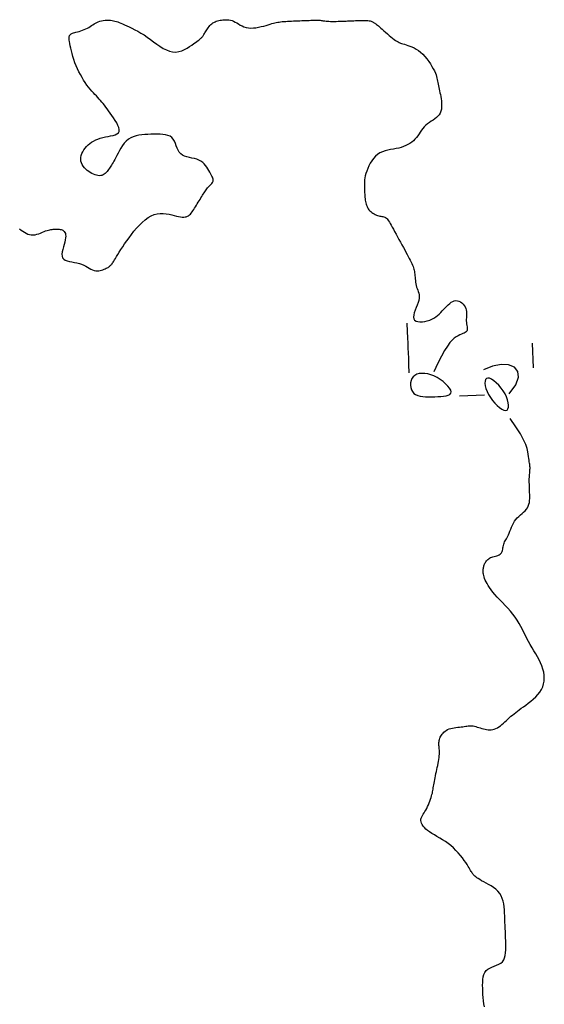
# Model space of a CAD drawing. Header units: millimetres. Extents: x 32690613 to 32693367, y 5343692 to 5344708.
# Tile 750 of 1009: x 32693034 to 32693055, y 5344058 to 5344098. Entities that reach past the tile are written whole.
import ezdxf

# ---------------------------------------------------------------- set-up
doc = ezdxf.new("R2010")
doc.units = ezdxf.units.MM
doc.header["$LTSCALE"] = 20
doc.layers.add('02-DGM_HL_492.50', color=92, linetype='Continuous')

msp = doc.modelspace()

# ---------------------------------------------------------------- linework, layer by layer
at = {"layer": '02-DGM_HL_492.50', "elevation": 492.5, "flags": 128}
for points in [[(32693033.621, 5344089.171), (32693033.686, 5344089.127), (32693033.751, 5344089.082), (32693033.818, 5344089.039), (32693033.885, 5344088.999), (32693033.954, 5344088.966), (32693034.024, 5344088.942), (32693034.096, 5344088.928), (32693034.171, 5344088.927), (32693034.246, 5344088.936), (32693034.322, 5344088.954), (32693034.397, 5344088.978), (32693034.47, 5344089.006), (32693034.542, 5344089.035), (32693034.61, 5344089.064), (32693034.674, 5344089.089), (32693034.733, 5344089.11), (32693034.788, 5344089.126), (32693034.839, 5344089.138), (32693034.887, 5344089.146), (32693034.933, 5344089.152), (32693034.976, 5344089.156), (32693035.019, 5344089.158), (32693035.06, 5344089.16), (32693035.102, 5344089.162), (32693035.143, 5344089.163), (32693035.184, 5344089.162), (32693035.224, 5344089.16), (32693035.262, 5344089.154), (32693035.299, 5344089.146), (32693035.335, 5344089.134), (32693035.368, 5344089.117), (32693035.398, 5344089.094), (32693035.426, 5344089.066), (32693035.449, 5344089.031), (32693035.467, 5344088.988), (32693035.478, 5344088.938), (32693035.483, 5344088.879), (32693035.479, 5344088.81), (32693035.466, 5344088.731), (32693035.444, 5344088.642), (32693035.417, 5344088.546), (32693035.387, 5344088.446), (32693035.36, 5344088.345), (32693035.339, 5344088.247), (32693035.328, 5344088.155), (32693035.333, 5344088.073), (32693035.356, 5344088.004), (32693035.4, 5344087.951), (32693035.464, 5344087.911), (32693035.542, 5344087.881), (32693035.632, 5344087.859), (32693035.73, 5344087.84), (32693035.832, 5344087.823), (32693035.934, 5344087.804), (32693036.032, 5344087.78), (32693036.123, 5344087.749), (32693036.208, 5344087.712), (32693036.287, 5344087.672), (32693036.361, 5344087.63), (32693036.431, 5344087.589), (32693036.498, 5344087.552), (32693036.563, 5344087.521), (32693036.626, 5344087.498), (32693036.689, 5344087.484), (32693036.751, 5344087.48), (32693036.812, 5344087.483), (32693036.871, 5344087.493), (32693036.927, 5344087.507), (32693036.98, 5344087.525), (32693037.029, 5344087.545), (32693037.074, 5344087.565), (32693037.115, 5344087.585), (32693037.151, 5344087.605), (32693037.184, 5344087.624), (32693037.214, 5344087.644), (32693037.24, 5344087.663), (32693037.264, 5344087.683), (32693037.286, 5344087.703), (32693037.307, 5344087.725), (32693037.327, 5344087.747), (32693037.346, 5344087.772), (32693037.367, 5344087.801), (32693037.39, 5344087.835), (32693037.417, 5344087.876), (32693037.448, 5344087.926), (32693037.484, 5344087.985), (32693037.528, 5344088.056), (32693037.578, 5344088.139), (32693037.637, 5344088.233), (32693037.702, 5344088.337), (32693037.775, 5344088.449), (32693037.854, 5344088.567), (32693037.939, 5344088.691), (32693038.03, 5344088.818), (32693038.127, 5344088.946), (32693038.228, 5344089.075), (32693038.335, 5344089.201), (32693038.445, 5344089.322), (32693038.559, 5344089.434), (32693038.676, 5344089.536), (32693038.796, 5344089.625), (32693038.917, 5344089.697), (32693039.04, 5344089.749), (32693039.164, 5344089.781), (32693039.287, 5344089.795), (32693039.409, 5344089.794), (32693039.527, 5344089.781), (32693039.641, 5344089.76), (32693039.749, 5344089.735), (32693039.851, 5344089.708), (32693039.944, 5344089.685), (32693040.027, 5344089.666), (32693040.102, 5344089.653), (32693040.17, 5344089.646), (32693040.23, 5344089.646), (32693040.284, 5344089.651), (32693040.334, 5344089.662), (32693040.379, 5344089.68), (32693040.421, 5344089.703), (32693040.461, 5344089.733), (32693040.498, 5344089.768), (32693040.534, 5344089.808), (32693040.569, 5344089.853), (32693040.604, 5344089.901), (32693040.638, 5344089.953), (32693040.672, 5344090.008), (32693040.707, 5344090.065), (32693040.743, 5344090.123), (32693040.779, 5344090.182), (32693040.816, 5344090.242), (32693040.852, 5344090.302), (32693040.888, 5344090.361), (32693040.923, 5344090.418), (32693040.957, 5344090.473), (32693040.989, 5344090.526), (32693041.02, 5344090.576), (32693041.049, 5344090.622), (32693041.077, 5344090.666), (32693041.104, 5344090.708), (32693041.131, 5344090.747), (32693041.158, 5344090.784), (32693041.186, 5344090.819), (32693041.216, 5344090.852), (32693041.246, 5344090.884), (32693041.277, 5344090.914), (32693041.308, 5344090.944), (32693041.337, 5344090.974), (32693041.363, 5344091.004), (32693041.384, 5344091.034), (32693041.401, 5344091.066), (32693041.412, 5344091.099), (32693041.415, 5344091.133), (32693041.412, 5344091.17), (32693041.402, 5344091.209), (32693041.387, 5344091.252), (32693041.367, 5344091.298), (32693041.342, 5344091.348), (32693041.313, 5344091.402), (32693041.281, 5344091.46), (32693041.246, 5344091.524), (32693041.207, 5344091.59), (32693041.163, 5344091.658), (32693041.114, 5344091.725), (32693041.059, 5344091.789), (32693040.996, 5344091.848), (32693040.925, 5344091.9), (32693040.845, 5344091.944), (32693040.756, 5344091.977), (32693040.659, 5344092.003), (32693040.559, 5344092.025), (32693040.459, 5344092.047), (32693040.361, 5344092.071), (32693040.268, 5344092.101), (32693040.184, 5344092.141), (32693040.112, 5344092.193), (32693040.054, 5344092.261), (32693040.008, 5344092.34), (32693039.968, 5344092.428), (32693039.933, 5344092.52), (32693039.897, 5344092.611), (32693039.858, 5344092.699), (32693039.811, 5344092.779), (32693039.753, 5344092.846), (32693039.681, 5344092.898), (32693039.596, 5344092.936), (32693039.5, 5344092.962), (32693039.394, 5344092.978), (32693039.28, 5344092.986), (32693039.161, 5344092.987), (32693039.039, 5344092.985), (32693038.914, 5344092.98), (32693038.789, 5344092.975), (32693038.666, 5344092.968), (32693038.544, 5344092.957), (32693038.426, 5344092.94), (32693038.312, 5344092.916), (32693038.203, 5344092.882), (32693038.1, 5344092.837), (32693038.005, 5344092.778), (32693037.918, 5344092.705), (32693037.838, 5344092.619), (32693037.766, 5344092.526), (32693037.701, 5344092.426), (32693037.642, 5344092.325), (32693037.589, 5344092.226), (32693037.541, 5344092.13), (32693037.497, 5344092.043), (32693037.458, 5344091.967), (32693037.421, 5344091.9), (32693037.388, 5344091.841), (32693037.357, 5344091.789), (32693037.327, 5344091.741), (32693037.298, 5344091.697), (32693037.269, 5344091.655), (32693037.24, 5344091.612), (32693037.21, 5344091.569), (32693037.178, 5344091.525), (32693037.145, 5344091.482), (32693037.11, 5344091.442), (32693037.072, 5344091.405), (32693037.032, 5344091.372), (32693036.988, 5344091.346), (32693036.941, 5344091.327), (32693036.891, 5344091.315), (32693036.838, 5344091.312), (32693036.781, 5344091.317), (32693036.722, 5344091.328), (32693036.662, 5344091.347), (32693036.6, 5344091.372), (32693036.536, 5344091.403), (32693036.472, 5344091.439), (32693036.409, 5344091.481), (32693036.346, 5344091.528), (32693036.287, 5344091.579), (32693036.232, 5344091.635), (32693036.184, 5344091.695), (32693036.143, 5344091.759), (32693036.113, 5344091.826), (32693036.093, 5344091.897), (32693036.086, 5344091.971), (32693036.091, 5344092.047), (32693036.107, 5344092.124), (32693036.133, 5344092.201), (32693036.169, 5344092.277), (32693036.212, 5344092.351), (32693036.263, 5344092.422), (32693036.32, 5344092.49), (32693036.383, 5344092.552), (32693036.451, 5344092.609), (32693036.525, 5344092.662), (32693036.603, 5344092.709), (32693036.688, 5344092.752), (32693036.778, 5344092.789), (32693036.873, 5344092.821), (32693036.973, 5344092.849), (32693037.079, 5344092.872), (32693037.185, 5344092.892), (32693037.289, 5344092.912), (32693037.387, 5344092.934), (32693037.474, 5344092.962), (32693037.546, 5344092.996), (32693037.6, 5344093.04), (32693037.631, 5344093.097), (32693037.637, 5344093.167), (32693037.62, 5344093.249), (32693037.584, 5344093.34), (32693037.534, 5344093.437), (32693037.473, 5344093.538), (32693037.406, 5344093.639), (32693037.337, 5344093.739), (32693037.268, 5344093.833), (32693037.205, 5344093.921), (32693037.146, 5344094.002), (32693037.09, 5344094.077), (32693037.037, 5344094.147), (32693036.986, 5344094.214), (32693036.934, 5344094.278), (32693036.883, 5344094.339), (32693036.829, 5344094.4), (32693036.774, 5344094.46), (32693036.716, 5344094.522), (32693036.655, 5344094.585), (32693036.594, 5344094.651), (32693036.53, 5344094.721), (32693036.466, 5344094.796), (32693036.401, 5344094.877), (32693036.335, 5344094.964), (32693036.269, 5344095.059), (32693036.203, 5344095.161), (32693036.138, 5344095.269), (32693036.075, 5344095.382), (32693036.015, 5344095.498), (32693035.957, 5344095.618), (32693035.904, 5344095.74), (32693035.855, 5344095.863), (32693035.811, 5344095.986), (32693035.772, 5344096.108), (32693035.738, 5344096.226), (32693035.708, 5344096.339), (32693035.684, 5344096.446), (32693035.663, 5344096.544), (32693035.647, 5344096.633), (32693035.634, 5344096.709), (32693035.625, 5344096.773), (32693035.62, 5344096.824), (32693035.618, 5344096.865), (32693035.619, 5344096.898), (32693035.622, 5344096.923), (32693035.628, 5344096.943), (32693035.635, 5344096.959), (32693035.645, 5344096.972), (32693035.655, 5344096.985), (32693035.668, 5344096.997), (32693035.684, 5344097.009), (32693035.704, 5344097.021), (32693035.729, 5344097.033), (32693035.76, 5344097.045), (32693035.797, 5344097.059), (32693035.842, 5344097.073), (32693035.895, 5344097.089), (32693035.955, 5344097.106), (32693036.019, 5344097.124), (32693036.087, 5344097.145), (32693036.156, 5344097.168), (32693036.226, 5344097.193), (32693036.293, 5344097.22), (32693036.357, 5344097.25), (32693036.415, 5344097.283), (32693036.47, 5344097.318), (32693036.523, 5344097.354), (32693036.574, 5344097.389), (32693036.625, 5344097.424), (32693036.677, 5344097.457), (32693036.732, 5344097.486), (32693036.791, 5344097.512), (32693036.855, 5344097.533), (32693036.923, 5344097.549), (32693036.994, 5344097.56), (32693037.067, 5344097.568), (32693037.14, 5344097.571), (32693037.211, 5344097.571), (32693037.28, 5344097.568), (32693037.345, 5344097.561), (32693037.406, 5344097.552), (32693037.463, 5344097.539), (32693037.52, 5344097.524), (32693037.577, 5344097.504), (32693037.637, 5344097.481), (32693037.701, 5344097.454), (32693037.772, 5344097.423), (32693037.852, 5344097.387), (32693037.942, 5344097.346), (32693038.042, 5344097.3), (32693038.149, 5344097.248), (32693038.263, 5344097.191), (32693038.383, 5344097.127), (32693038.506, 5344097.056), (32693038.633, 5344096.979), (32693038.761, 5344096.894), (32693038.89, 5344096.802), (32693039.019, 5344096.706), (32693039.148, 5344096.611), (32693039.276, 5344096.521), (32693039.404, 5344096.44), (32693039.532, 5344096.373), (32693039.659, 5344096.323), (32693039.785, 5344096.295), (32693039.91, 5344096.291), (32693040.033, 5344096.309), (32693040.152, 5344096.344), (32693040.265, 5344096.393), (32693040.372, 5344096.449), (32693040.471, 5344096.511), (32693040.561, 5344096.572), (32693040.64, 5344096.628), (32693040.707, 5344096.677), (32693040.763, 5344096.718), (32693040.81, 5344096.753), (32693040.849, 5344096.782), (32693040.881, 5344096.808), (32693040.909, 5344096.831), (32693040.932, 5344096.853), (32693040.953, 5344096.874), (32693040.972, 5344096.896), (32693040.991, 5344096.92), (32693041.009, 5344096.945), (32693041.028, 5344096.971), (32693041.047, 5344097), (32693041.067, 5344097.032), (32693041.088, 5344097.066), (32693041.11, 5344097.102), (32693041.135, 5344097.142), (32693041.161, 5344097.184), (32693041.19, 5344097.228), (32693041.221, 5344097.271), (32693041.253, 5344097.314), (32693041.288, 5344097.356), (32693041.325, 5344097.394), (32693041.365, 5344097.429), (32693041.406, 5344097.46), (32693041.45, 5344097.486), (32693041.496, 5344097.509), (32693041.543, 5344097.528), (32693041.593, 5344097.544), (32693041.645, 5344097.558), (32693041.698, 5344097.569), (32693041.753, 5344097.578), (32693041.81, 5344097.585), (32693041.868, 5344097.591), (32693041.928, 5344097.593), (32693041.989, 5344097.591), (32693042.05, 5344097.585), (32693042.112, 5344097.573), (32693042.176, 5344097.555), (32693042.239, 5344097.53), (32693042.303, 5344097.498), (32693042.368, 5344097.46), (32693042.435, 5344097.42), (32693042.506, 5344097.379), (32693042.58, 5344097.34), (32693042.658, 5344097.306), (32693042.743, 5344097.279), (32693042.833, 5344097.261), (32693042.931, 5344097.255), (32693043.034, 5344097.259), (32693043.139, 5344097.271), (32693043.246, 5344097.29), (32693043.351, 5344097.313), (32693043.452, 5344097.338), (32693043.547, 5344097.365), (32693043.634, 5344097.39), (32693043.712, 5344097.413), (32693043.781, 5344097.433), (32693043.844, 5344097.45), (32693043.903, 5344097.465), (32693043.958, 5344097.478), (32693044.014, 5344097.489), (32693044.07, 5344097.499), (32693044.13, 5344097.507), (32693044.195, 5344097.514), (32693044.264, 5344097.52), (32693044.338, 5344097.525), (32693044.414, 5344097.53), (32693044.494, 5344097.534), (32693044.575, 5344097.538), (32693044.657, 5344097.541), (32693044.74, 5344097.544), (32693044.824, 5344097.548), (32693044.906, 5344097.551), (32693044.987, 5344097.554), (32693045.067, 5344097.557), (32693045.143, 5344097.56), (32693045.217, 5344097.563), (32693045.286, 5344097.566), (32693045.351, 5344097.568), (32693045.411, 5344097.571), (32693045.466, 5344097.573), (32693045.517, 5344097.574), (32693045.564, 5344097.575), (32693045.609, 5344097.575), (32693045.65, 5344097.574), (32693045.689, 5344097.572), (32693045.726, 5344097.569), (32693045.762, 5344097.565), (32693045.799, 5344097.559), (32693045.836, 5344097.553), (32693045.875, 5344097.547), (32693045.917, 5344097.541), (32693045.964, 5344097.535), (32693046.016, 5344097.531), (32693046.075, 5344097.527), (32693046.142, 5344097.525), (32693046.214, 5344097.525), (32693046.29, 5344097.525), (32693046.367, 5344097.526), (32693046.445, 5344097.528), (32693046.521, 5344097.531), (32693046.593, 5344097.533), (32693046.659, 5344097.536), (32693046.718, 5344097.538), (32693046.771, 5344097.54), (32693046.82, 5344097.542), (32693046.867, 5344097.544), (32693046.914, 5344097.546), (32693046.963, 5344097.548), (32693047.016, 5344097.55), (32693047.075, 5344097.552), (32693047.141, 5344097.555), (32693047.213, 5344097.557), (32693047.288, 5344097.56), (32693047.364, 5344097.561), (32693047.44, 5344097.562), (32693047.513, 5344097.562), (32693047.581, 5344097.56), (32693047.641, 5344097.557), (32693047.692, 5344097.551), (32693047.736, 5344097.544), (32693047.772, 5344097.535), (32693047.803, 5344097.524), (32693047.83, 5344097.512), (32693047.853, 5344097.5), (32693047.875, 5344097.486), (32693047.896, 5344097.471), (32693047.918, 5344097.456), (32693047.942, 5344097.439), (32693047.968, 5344097.42), (32693047.998, 5344097.398), (32693048.031, 5344097.371), (32693048.07, 5344097.34), (32693048.115, 5344097.302), (32693048.167, 5344097.257), (32693048.226, 5344097.205), (32693048.291, 5344097.147), (32693048.36, 5344097.086), (32693048.431, 5344097.023), (32693048.503, 5344096.96), (32693048.574, 5344096.9), (32693048.641, 5344096.845), (32693048.703, 5344096.796), (32693048.759, 5344096.755), (32693048.81, 5344096.722), (32693048.858, 5344096.696), (32693048.904, 5344096.673), (32693048.951, 5344096.654), (32693049.001, 5344096.637), (32693049.054, 5344096.621), (32693049.114, 5344096.603), (32693049.181, 5344096.584), (32693049.254, 5344096.56), (32693049.334, 5344096.533), (32693049.417, 5344096.499), (32693049.503, 5344096.458), (32693049.592, 5344096.409), (32693049.68, 5344096.351), (32693049.769, 5344096.281), (32693049.855, 5344096.201), (32693049.938, 5344096.112), (32693050.018, 5344096.016), (32693050.092, 5344095.916), (32693050.161, 5344095.814), (32693050.223, 5344095.714), (32693050.278, 5344095.618), (32693050.323, 5344095.528), (32693050.36, 5344095.446), (32693050.388, 5344095.372), (32693050.409, 5344095.303), (32693050.425, 5344095.24), (32693050.438, 5344095.179), (32693050.448, 5344095.12), (32693050.458, 5344095.06), (32693050.469, 5344095), (32693050.482, 5344094.936), (32693050.497, 5344094.869), (32693050.513, 5344094.8), (32693050.53, 5344094.728), (32693050.547, 5344094.653), (32693050.563, 5344094.575), (32693050.578, 5344094.495), (32693050.592, 5344094.412), (32693050.603, 5344094.327), (32693050.611, 5344094.241), (32693050.614, 5344094.155), (32693050.612, 5344094.07), (32693050.602, 5344093.988), (32693050.584, 5344093.909), (32693050.556, 5344093.835), (32693050.517, 5344093.767), (32693050.467, 5344093.706), (32693050.408, 5344093.651), (32693050.341, 5344093.6), (32693050.269, 5344093.551), (32693050.194, 5344093.502), (32693050.119, 5344093.453), (32693050.046, 5344093.4), (32693049.978, 5344093.343), (32693049.916, 5344093.28), (32693049.858, 5344093.213), (32693049.805, 5344093.142), (32693049.754, 5344093.068), (32693049.704, 5344092.995), (32693049.652, 5344092.922), (32693049.599, 5344092.851), (32693049.541, 5344092.784), (32693049.478, 5344092.721), (32693049.41, 5344092.664), (32693049.337, 5344092.612), (32693049.258, 5344092.564), (32693049.173, 5344092.522), (32693049.084, 5344092.485), (32693048.988, 5344092.452), (32693048.888, 5344092.425), (32693048.782, 5344092.402), (32693048.673, 5344092.382), (32693048.561, 5344092.361), (32693048.45, 5344092.338), (32693048.34, 5344092.31), (32693048.233, 5344092.274), (32693048.131, 5344092.228), (32693048.036, 5344092.169), (32693047.949, 5344092.096), (32693047.87, 5344092.01), (32693047.8, 5344091.915), (32693047.737, 5344091.813), (32693047.683, 5344091.708), (32693047.636, 5344091.602), (32693047.597, 5344091.499), (32693047.566, 5344091.4), (32693047.542, 5344091.309), (32693047.524, 5344091.225), (32693047.513, 5344091.147), (32693047.505, 5344091.075), (32693047.502, 5344091.006), (32693047.502, 5344090.94), (32693047.503, 5344090.877), (32693047.505, 5344090.814), (32693047.508, 5344090.752), (32693047.51, 5344090.689), (32693047.513, 5344090.628), (32693047.517, 5344090.566), (32693047.521, 5344090.506), (32693047.527, 5344090.447), (32693047.533, 5344090.388), (32693047.541, 5344090.332), (32693047.55, 5344090.277), (32693047.561, 5344090.223), (32693047.575, 5344090.171), (32693047.591, 5344090.122), (32693047.61, 5344090.074), (32693047.632, 5344090.028), (32693047.659, 5344089.984), (32693047.689, 5344089.943), (32693047.724, 5344089.903), (32693047.763, 5344089.867), (32693047.805, 5344089.833), (32693047.85, 5344089.802), (32693047.896, 5344089.774), (32693047.943, 5344089.749), (32693047.991, 5344089.729), (32693048.038, 5344089.712), (32693048.083, 5344089.699), (32693048.128, 5344089.689), (32693048.171, 5344089.68), (32693048.212, 5344089.673), (32693048.252, 5344089.664), (32693048.289, 5344089.654), (32693048.325, 5344089.641), (32693048.358, 5344089.624), (32693048.389, 5344089.602), (32693048.419, 5344089.574), (32693048.448, 5344089.539), (32693048.478, 5344089.497), (32693048.509, 5344089.447), (32693048.543, 5344089.389), (32693048.581, 5344089.322), (32693048.623, 5344089.245), (32693048.67, 5344089.159), (32693048.722, 5344089.064), (32693048.778, 5344088.963), (32693048.836, 5344088.857), (32693048.896, 5344088.749), (32693048.955, 5344088.641), (32693049.014, 5344088.533), (32693049.072, 5344088.429), (32693049.126, 5344088.329), (32693049.178, 5344088.235), (32693049.227, 5344088.146), (32693049.272, 5344088.061), (32693049.313, 5344087.982), (32693049.351, 5344087.908), (32693049.385, 5344087.839), (32693049.414, 5344087.775), (32693049.44, 5344087.716), (32693049.461, 5344087.661), (32693049.479, 5344087.608), (32693049.494, 5344087.557), (32693049.506, 5344087.507), (32693049.516, 5344087.455), (32693049.524, 5344087.402), (32693049.531, 5344087.346), (32693049.537, 5344087.286), (32693049.543, 5344087.223), (32693049.549, 5344087.157), (32693049.556, 5344087.09), (32693049.565, 5344087.022), (32693049.576, 5344086.955), (32693049.59, 5344086.89), (32693049.607, 5344086.826), (32693049.628, 5344086.766), (32693049.65, 5344086.707), (32693049.672, 5344086.648), (32693049.691, 5344086.588), (32693049.705, 5344086.524), (32693049.712, 5344086.455), (32693049.709, 5344086.38), (32693049.694, 5344086.296), (32693049.667, 5344086.203), (32693049.629, 5344086.104), (32693049.588, 5344086.001), (32693049.547, 5344085.898), (32693049.512, 5344085.799), (32693049.488, 5344085.706), (32693049.479, 5344085.624), (32693049.49, 5344085.554), (32693049.525, 5344085.501), (32693049.582, 5344085.463), (32693049.655, 5344085.439), (32693049.742, 5344085.428), (32693049.837, 5344085.43), (32693049.936, 5344085.443), (32693050.036, 5344085.465), (32693050.132, 5344085.496), (32693050.22, 5344085.534), (32693050.302, 5344085.579), (32693050.377, 5344085.63), (32693050.447, 5344085.685), (32693050.514, 5344085.744), (32693050.577, 5344085.806), (32693050.638, 5344085.87), (32693050.698, 5344085.935), (32693050.758, 5344085.999), (32693050.818, 5344086.062), (32693050.879, 5344086.121), (32693050.939, 5344086.174), (32693051, 5344086.219), (32693051.061, 5344086.254), (32693051.123, 5344086.278), (32693051.185, 5344086.288), (32693051.247, 5344086.282), (32693051.309, 5344086.264), (32693051.369, 5344086.233), (32693051.425, 5344086.193), (32693051.476, 5344086.144), (32693051.521, 5344086.09), (32693051.558, 5344086.031), (32693051.586, 5344085.97), (32693051.605, 5344085.908), (32693051.615, 5344085.846), (32693051.618, 5344085.783), (32693051.617, 5344085.721), (32693051.613, 5344085.658), (32693051.609, 5344085.595), (32693051.606, 5344085.533), (32693051.606, 5344085.47), (32693051.611, 5344085.408), (32693051.619, 5344085.347), (32693051.628, 5344085.288), (32693051.636, 5344085.231), (32693051.642, 5344085.179), (32693051.643, 5344085.131), (32693051.637, 5344085.089), (32693051.622, 5344085.054), (32693051.597, 5344085.025), (32693051.563, 5344085.001), (32693051.519, 5344084.98), (32693051.468, 5344084.959), (32693051.409, 5344084.936), (32693051.344, 5344084.908), (32693051.274, 5344084.873), (32693051.2, 5344084.829), (32693051.122, 5344084.772), (32693051.038, 5344084.695), (32693050.946, 5344084.592), (32693050.845, 5344084.455), (32693050.731, 5344084.276), (32693050.603, 5344084.049), (32693050.459, 5344083.765), (32693050.296, 5344083.417)], [(32693049.219, 5344085.377), (32693049.232, 5344085.045), (32693049.242, 5344084.783), (32693049.25, 5344084.569), (32693049.258, 5344084.377), (32693049.265, 5344084.186), (32693049.274, 5344083.972), (32693049.284, 5344083.71), (32693049.297, 5344083.378)], [(32693054.254, 5344084.573), (32693054.293, 5344083.573)], [(32693053.333, 5344082.535), (32693053.604, 5344082.897), (32693053.714, 5344083.199), (32693053.685, 5344083.437), (32693053.541, 5344083.607), (32693053.307, 5344083.702), (32693053.005, 5344083.719), (32693052.66, 5344083.651), (32693052.295, 5344083.495)], [(32693051.334, 5344082.457), (32693052.334, 5344082.496)], [(32693052.336, 5344057.852), (32693052.312, 5344057.977), (32693052.295, 5344058.101), (32693052.284, 5344058.226), (32693052.277, 5344058.351), (32693052.271, 5344058.475), (32693052.267, 5344058.6), (32693052.264, 5344058.723), (32693052.266, 5344058.842), (32693052.274, 5344058.955), (32693052.289, 5344059.061), (32693052.315, 5344059.157), (32693052.353, 5344059.243), (32693052.405, 5344059.315), (32693052.473, 5344059.373), (32693052.552, 5344059.419), (32693052.64, 5344059.459), (32693052.732, 5344059.494), (32693052.824, 5344059.53), (32693052.912, 5344059.569), (32693052.991, 5344059.616), (32693053.059, 5344059.674), (32693053.111, 5344059.746), (32693053.149, 5344059.831), (32693053.175, 5344059.927), (32693053.19, 5344060.033), (32693053.198, 5344060.147), (32693053.2, 5344060.266), (32693053.197, 5344060.388), (32693053.193, 5344060.513), (32693053.188, 5344060.638), (32693053.183, 5344060.763), (32693053.178, 5344060.888), (32693053.173, 5344061.013), (32693053.168, 5344061.137), (32693053.163, 5344061.262), (32693053.158, 5344061.387), (32693053.154, 5344061.512), (32693053.148, 5344061.637), (32693053.141, 5344061.761), (32693053.13, 5344061.882), (32693053.114, 5344062.001), (32693053.089, 5344062.115), (32693053.055, 5344062.224), (32693053.01, 5344062.326), (32693052.951, 5344062.422), (32693052.878, 5344062.509), (32693052.793, 5344062.588), (32693052.699, 5344062.66), (32693052.601, 5344062.726), (32693052.5, 5344062.786), (32693052.401, 5344062.84), (32693052.308, 5344062.89), (32693052.222, 5344062.935), (32693052.148, 5344062.977), (32693052.085, 5344063.016), (32693052.031, 5344063.053), (32693051.985, 5344063.088), (32693051.947, 5344063.12), (32693051.915, 5344063.152), (32693051.887, 5344063.183), (32693051.864, 5344063.213), (32693051.843, 5344063.244), (32693051.823, 5344063.276), (32693051.803, 5344063.311), (32693051.78, 5344063.351), (32693051.755, 5344063.396), (32693051.724, 5344063.448), (32693051.686, 5344063.509), (32693051.641, 5344063.58), (32693051.587, 5344063.661), (32693051.523, 5344063.752), (32693051.451, 5344063.849), (32693051.371, 5344063.95), (32693051.284, 5344064.052), (32693051.191, 5344064.154), (32693051.091, 5344064.253), (32693050.986, 5344064.346), (32693050.876, 5344064.432), (32693050.763, 5344064.511), (32693050.649, 5344064.584), (32693050.536, 5344064.652), (32693050.426, 5344064.716), (32693050.32, 5344064.778), (32693050.221, 5344064.838), (32693050.13, 5344064.897), (32693050.05, 5344064.956), (32693049.98, 5344065.015), (32693049.92, 5344065.075), (32693049.871, 5344065.133), (32693049.832, 5344065.191), (32693049.804, 5344065.247), (32693049.786, 5344065.302), (32693049.779, 5344065.356), (32693049.782, 5344065.407), (32693049.794, 5344065.456), (32693049.813, 5344065.506), (32693049.839, 5344065.556), (32693049.87, 5344065.608), (32693049.904, 5344065.661), (32693049.94, 5344065.719), (32693049.977, 5344065.78), (32693050.012, 5344065.847), (32693050.047, 5344065.917), (32693050.079, 5344065.99), (32693050.11, 5344066.063), (32693050.139, 5344066.137), (32693050.165, 5344066.21), (32693050.189, 5344066.28), (32693050.209, 5344066.345), (32693050.225, 5344066.406), (32693050.239, 5344066.463), (32693050.251, 5344066.517), (32693050.261, 5344066.57), (32693050.27, 5344066.622), (32693050.279, 5344066.676), (32693050.288, 5344066.733), (32693050.298, 5344066.794), (32693050.31, 5344066.859), (32693050.323, 5344066.929), (32693050.338, 5344067.003), (32693050.353, 5344067.081), (32693050.369, 5344067.161), (32693050.386, 5344067.243), (32693050.404, 5344067.326), (32693050.421, 5344067.41), (32693050.439, 5344067.494), (32693050.456, 5344067.577), (32693050.472, 5344067.659), (32693050.487, 5344067.739), (32693050.5, 5344067.816), (32693050.511, 5344067.89), (32693050.52, 5344067.96), (32693050.525, 5344068.026), (32693050.527, 5344068.086), (32693050.527, 5344068.141), (32693050.524, 5344068.193), (32693050.52, 5344068.241), (32693050.515, 5344068.286), (32693050.511, 5344068.33), (32693050.507, 5344068.372), (32693050.504, 5344068.414), (32693050.504, 5344068.456), (32693050.506, 5344068.497), (32693050.51, 5344068.539), (32693050.517, 5344068.581), (32693050.528, 5344068.623), (32693050.541, 5344068.666), (32693050.559, 5344068.708), (32693050.58, 5344068.751), (32693050.606, 5344068.793), (32693050.635, 5344068.835), (32693050.67, 5344068.876), (32693050.708, 5344068.915), (32693050.752, 5344068.952), (32693050.801, 5344068.986), (32693050.854, 5344069.016), (32693050.913, 5344069.042), (32693050.978, 5344069.062), (32693051.046, 5344069.079), (32693051.117, 5344069.092), (32693051.189, 5344069.103), (32693051.261, 5344069.111), (32693051.333, 5344069.119), (32693051.401, 5344069.125), (32693051.466, 5344069.133), (32693051.526, 5344069.141), (32693051.581, 5344069.149), (32693051.633, 5344069.157), (32693051.684, 5344069.164), (32693051.732, 5344069.168), (32693051.781, 5344069.17), (32693051.83, 5344069.169), (32693051.882, 5344069.163), (32693051.935, 5344069.152), (32693051.992, 5344069.137), (32693052.05, 5344069.12), (32693052.11, 5344069.1), (32693052.171, 5344069.081), (32693052.234, 5344069.061), (32693052.296, 5344069.043), (32693052.359, 5344069.029), (32693052.422, 5344069.017), (32693052.485, 5344069.011), (32693052.548, 5344069.009), (32693052.61, 5344069.012), (32693052.672, 5344069.022), (32693052.734, 5344069.037), (32693052.796, 5344069.06), (32693052.857, 5344069.09), (32693052.919, 5344069.127), (32693052.979, 5344069.171), (32693053.04, 5344069.22), (32693053.1, 5344069.273), (32693053.161, 5344069.329), (32693053.221, 5344069.385), (32693053.282, 5344069.442), (32693053.342, 5344069.498), (32693053.403, 5344069.551), (32693053.464, 5344069.603), (32693053.528, 5344069.654), (32693053.594, 5344069.706), (32693053.665, 5344069.759), (32693053.74, 5344069.814), (32693053.821, 5344069.873), (32693053.909, 5344069.937), (32693054.003, 5344070.006), (32693054.102, 5344070.08), (32693054.203, 5344070.16), (32693054.303, 5344070.244), (32693054.399, 5344070.334), (32693054.487, 5344070.429), (32693054.566, 5344070.528), (32693054.632, 5344070.632), (32693054.683, 5344070.741), (32693054.718, 5344070.854), (32693054.739, 5344070.97), (32693054.746, 5344071.089), (32693054.74, 5344071.209), (32693054.722, 5344071.332), (32693054.692, 5344071.455), (32693054.651, 5344071.578), (32693054.599, 5344071.701), (32693054.539, 5344071.824), (32693054.473, 5344071.947), (32693054.402, 5344072.069), (32693054.329, 5344072.191), (32693054.254, 5344072.313), (32693054.182, 5344072.436), (32693054.112, 5344072.558), (32693054.047, 5344072.681), (32693053.985, 5344072.803), (32693053.925, 5344072.926), (32693053.863, 5344073.049), (32693053.8, 5344073.171), (32693053.731, 5344073.294), (32693053.657, 5344073.416), (32693053.573, 5344073.538), (32693053.48, 5344073.659), (32693053.38, 5344073.779), (32693053.274, 5344073.898), (32693053.165, 5344074.015), (32693053.057, 5344074.129), (32693052.952, 5344074.241), (32693052.851, 5344074.348), (32693052.759, 5344074.451), (32693052.677, 5344074.549), (32693052.605, 5344074.643), (32693052.542, 5344074.732), (32693052.488, 5344074.816), (32693052.442, 5344074.895), (32693052.403, 5344074.969), (32693052.371, 5344075.038), (32693052.345, 5344075.102), (32693052.324, 5344075.161), (32693052.308, 5344075.216), (32693052.297, 5344075.267), (32693052.289, 5344075.314), (32693052.285, 5344075.357), (32693052.284, 5344075.399), (32693052.285, 5344075.438), (32693052.288, 5344075.475), (32693052.293, 5344075.511), (32693052.299, 5344075.546), (32693052.306, 5344075.58), (32693052.316, 5344075.613), (32693052.327, 5344075.646), (32693052.341, 5344075.679), (32693052.357, 5344075.711), (32693052.375, 5344075.743), (32693052.396, 5344075.775), (32693052.42, 5344075.806), (32693052.446, 5344075.837), (32693052.476, 5344075.866), (32693052.509, 5344075.894), (32693052.546, 5344075.919), (32693052.586, 5344075.942), (32693052.631, 5344075.961), (32693052.679, 5344075.977), (32693052.729, 5344075.99), (32693052.781, 5344076.003), (32693052.832, 5344076.016), (32693052.881, 5344076.031), (32693052.926, 5344076.049), (32693052.967, 5344076.072), (32693053.001, 5344076.101), (32693053.027, 5344076.137), (32693053.046, 5344076.179), (32693053.061, 5344076.225), (32693053.072, 5344076.275), (32693053.081, 5344076.327), (32693053.089, 5344076.38), (32693053.099, 5344076.431), (32693053.111, 5344076.48), (32693053.127, 5344076.526), (32693053.146, 5344076.57), (32693053.168, 5344076.612), (32693053.193, 5344076.655), (32693053.219, 5344076.701), (32693053.247, 5344076.749), (32693053.275, 5344076.803), (32693053.304, 5344076.863), (32693053.333, 5344076.93), (32693053.362, 5344077.004), (32693053.393, 5344077.081), (32693053.426, 5344077.161), (32693053.463, 5344077.242), (32693053.503, 5344077.322), (32693053.549, 5344077.4), (32693053.6, 5344077.472), (32693053.658, 5344077.539), (32693053.72, 5344077.601), (32693053.785, 5344077.66), (32693053.85, 5344077.717), (32693053.912, 5344077.772), (32693053.971, 5344077.829), (32693054.024, 5344077.887), (32693054.068, 5344077.949), (32693054.102, 5344078.016), (32693054.127, 5344078.086), (32693054.144, 5344078.16), (32693054.154, 5344078.238), (32693054.159, 5344078.317), (32693054.16, 5344078.399), (32693054.158, 5344078.481), (32693054.155, 5344078.564), (32693054.152, 5344078.647), (32693054.149, 5344078.73), (32693054.146, 5344078.811), (32693054.144, 5344078.89), (32693054.143, 5344078.967), (32693054.142, 5344079.041), (32693054.143, 5344079.11), (32693054.145, 5344079.175), (32693054.149, 5344079.236), (32693054.153, 5344079.291), (32693054.158, 5344079.343), (32693054.163, 5344079.392), (32693054.167, 5344079.437), (32693054.17, 5344079.481), (32693054.172, 5344079.524), (32693054.172, 5344079.566), (32693054.169, 5344079.607), (32693054.164, 5344079.65), (32693054.157, 5344079.696), (32693054.149, 5344079.745), (32693054.14, 5344079.8), (32693054.131, 5344079.861), (32693054.122, 5344079.93), (32693054.113, 5344080.008), (32693054.103, 5344080.097), (32693054.087, 5344080.203), (32693054.054, 5344080.332), (32693053.998, 5344080.49), (32693053.91, 5344080.683), (32693053.782, 5344080.918), (32693053.605, 5344081.2), (32693053.372, 5344081.536)]]:
    msp.add_lwpolyline(points, dxfattribs=at)
for points in [[(32693049.496, 5344082.552), (32693049.568, 5344082.5), (32693049.653, 5344082.462), (32693049.75, 5344082.436), (32693049.856, 5344082.42), (32693049.969, 5344082.413), (32693050.088, 5344082.411), (32693050.211, 5344082.414), (32693050.335, 5344082.418), (32693050.459, 5344082.423), (32693050.58, 5344082.43), (32693050.692, 5344082.441), (32693050.792, 5344082.457), (32693050.877, 5344082.48), (32693050.941, 5344082.512), (32693050.982, 5344082.555), (32693050.995, 5344082.611), (32693050.977, 5344082.68), (32693050.932, 5344082.759), (32693050.863, 5344082.846), (32693050.774, 5344082.936), (32693050.669, 5344083.025), (32693050.553, 5344083.109), (32693050.43, 5344083.186), (32693050.303, 5344083.251), (32693050.176, 5344083.301), (32693050.052, 5344083.335), (32693049.932, 5344083.354), (32693049.819, 5344083.357), (32693049.714, 5344083.345), (32693049.62, 5344083.318), (32693049.538, 5344083.276), (32693049.47, 5344083.218), (32693049.418, 5344083.146), (32693049.382, 5344083.064), (32693049.362, 5344082.974), (32693049.358, 5344082.88), (32693049.37, 5344082.788), (32693049.396, 5344082.699), (32693049.439, 5344082.62)], [(32693053.192, 5344081.863), (32693053.246, 5344081.88), (32693053.284, 5344081.923), (32693053.305, 5344081.99), (32693053.309, 5344082.076), (32693053.297, 5344082.176), (32693053.27, 5344082.288), (32693053.226, 5344082.407), (32693053.166, 5344082.529), (32693053.092, 5344082.65), (32693053.006, 5344082.767), (32693052.912, 5344082.876), (32693052.815, 5344082.974), (32693052.719, 5344083.055), (32693052.627, 5344083.117), (32693052.544, 5344083.157), (32693052.474, 5344083.169), (32693052.42, 5344083.152), (32693052.383, 5344083.108), (32693052.362, 5344083.041), (32693052.357, 5344082.956), (32693052.369, 5344082.855), (32693052.397, 5344082.744), (32693052.441, 5344082.625), (32693052.5, 5344082.503), (32693052.575, 5344082.381), (32693052.661, 5344082.264), (32693052.754, 5344082.155), (32693052.851, 5344082.058), (32693052.948, 5344081.976), (32693053.039, 5344081.914), (32693053.122, 5344081.875)]]:
    msp.add_lwpolyline(points, close=True, dxfattribs=at)

doc.saveas('drawing.dxf')
